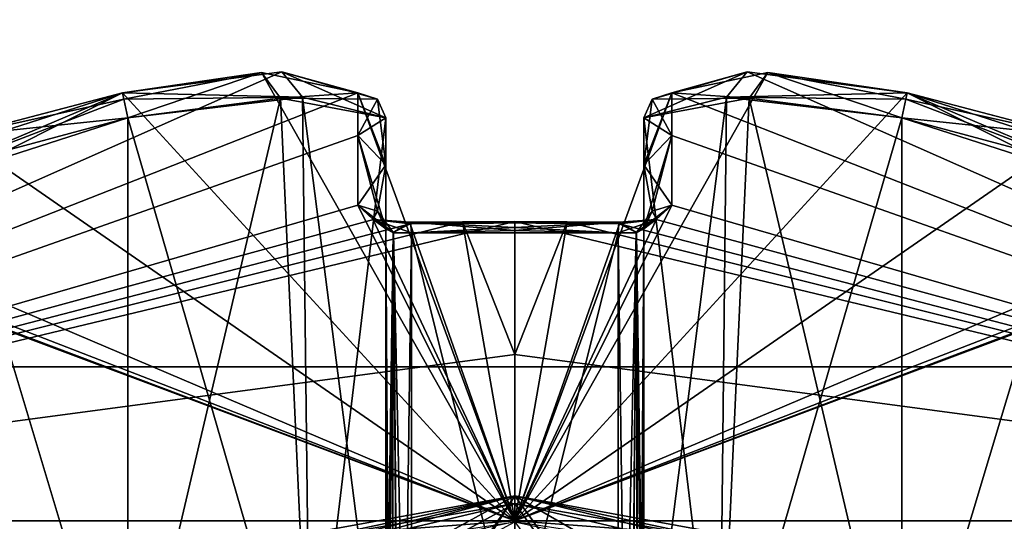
# Model space of a CAD drawing. Extents: x -200 to 200, y -702 to 625.
# Tile 372 of 656: x -1.92 to 1.9, y -506.6 to -504.65. Entities that reach past the tile are written whole.
import ezdxf

# ---------------------------------------------------------------- set-up
doc = ezdxf.new("R2010")
doc.units = 0
doc.header["$LTSCALE"] = 4.479492
for name, color, linetype in [('2736', 7, 'CONTINUOUS'), ('2737', 7, 'CONTINUOUS'), ('2754', 7, 'CONTINUOUS'), ('2755', 7, 'CONTINUOUS'), ('3115', 7, 'CONTINUOUS'), ('3116', 7, 'CONTINUOUS'), ('3118', 7, 'CONTINUOUS'), ('3119', 7, 'CONTINUOUS'), ('3609', 7, 'CONTINUOUS'), ('3610', 7, 'CONTINUOUS'), ('4792', 7, 'CONTINUOUS'), ('4797', 7, 'CONTINUOUS'), ('4800', 7, 'CONTINUOUS'), ('4801', 7, 'CONTINUOUS'), ('4802', 7, 'CONTINUOUS'), ('4804', 7, 'CONTINUOUS'), ('4805', 7, 'CONTINUOUS'), ('4806', 7, 'CONTINUOUS'), ('4807', 7, 'CONTINUOUS'), ('4808', 7, 'CONTINUOUS'), ('4809', 7, 'CONTINUOUS'), ('4810', 7, 'CONTINUOUS'), ('4811', 7, 'CONTINUOUS'), ('4812', 7, 'CONTINUOUS'), ('4813', 7, 'CONTINUOUS'), ('4814', 7, 'CONTINUOUS'), ('4815', 7, 'CONTINUOUS'), ('4816', 7, 'CONTINUOUS'), ('4817', 7, 'CONTINUOUS'), ('4818', 7, 'CONTINUOUS'), ('4819', 7, 'CONTINUOUS'), ('4820', 7, 'CONTINUOUS'), ('4822', 7, 'CONTINUOUS'), ('4824', 7, 'CONTINUOUS'), ('4826', 7, 'CONTINUOUS'), ('4832', 7, 'CONTINUOUS'), ('4833', 7, 'CONTINUOUS'), ('4836', 7, 'CONTINUOUS'), ('4837', 7, 'CONTINUOUS'), ('4838', 7, 'CONTINUOUS'), ('4839', 7, 'CONTINUOUS'), ('4840', 7, 'CONTINUOUS'), ('4841', 7, 'CONTINUOUS'), ('4842', 7, 'CONTINUOUS'), ('4846', 7, 'CONTINUOUS'), ('4847', 7, 'CONTINUOUS'), ('4848', 7, 'CONTINUOUS'), ('4849', 7, 'CONTINUOUS'), ('4850', 7, 'CONTINUOUS'), ('4851', 7, 'CONTINUOUS'), ('4852', 7, 'CONTINUOUS'), ('4853', 7, 'CONTINUOUS'), ('4854', 7, 'CONTINUOUS'), ('4858', 7, 'CONTINUOUS'), ('4859', 7, 'CONTINUOUS'), ('869', 7, 'CONTINUOUS'), ('870', 7, 'CONTINUOUS')]:
    doc.layers.add(name, color=color, linetype=linetype)

msp = doc.modelspace()

# ---------------------------------------------------------------- linework, layer by layer
at = {"layer": '2736', "color": 7, "linetype": 'CONTINUOUS'}
for points in [[(0, -506.5, 25.05), (-14.4997, -527.8521, 16.65), (-3.5128, -507.1405, 26.42), (0, -506.5, 25.05)], [(0, -506.5, 16.65), (-14.4997, -527.8521, 16.65), (0, -506.5, 25.05), (0, -506.5, 16.65)], [(-9.459, -511.7047, 68.55), (0, -506.5, 68.55), (-5.1491, -507.9013, 51.65), (-9.459, -511.7047, 68.55)], [(-5.1491, -507.9013, 51.65), (0, -506.5, 68.55), (-4.0822, -507.3696, 54.7596), (-5.1491, -507.9013, 51.65)], [(-4.0822, -507.3696, 54.7596), (0, -506.5, 68.55), (0, -506.5, 56.75), (-4.0822, -507.3696, 54.7596)]]:
    msp.add_3dface(points, dxfattribs=at)
at = {"layer": '2737', "color": 7, "linetype": 'CONTINUOUS'}
for points in [[(0, -506.5, 56.75), (14.4648, -526.5037, 68.55), (3.5197, -507.143, 55.3732), (0, -506.5, 56.75)], [(0, -506.5, 16.65), (4.0897, -507.3729, 27.05), (9.8291, -512.1936, 16.65), (0, -506.5, 16.65)], [(0, -506.5, 16.65), (0, -506.5, 25.05), (4.0897, -507.3729, 27.05), (0, -506.5, 16.65)], [(0, -506.5, 56.75), (0, -506.5, 68.55), (14.4648, -526.5037, 68.55), (0, -506.5, 56.75)]]:
    msp.add_3dface(points, dxfattribs=at)
at = {"layer": '2754', "color": 7, "linetype": 'CONTINUOUS'}
for points in [[(-13.499, -527.8569, 15.65), (-14.4997, -527.8521, 16.65), (0, -506.5, 16.65), (-13.499, -527.8569, 15.65)], [(-13.499, -527.8569, 15.65), (0, -506.5, 16.65), (0, -506.7929, 15.9429), (-13.499, -527.8569, 15.65)]]:
    msp.add_3dface(points, dxfattribs=at)
at = {"layer": '2755', "color": 7, "linetype": 'CONTINUOUS'}
msp.add_3dface([(0, -506.5, 16.65), (9.8291, -512.1936, 16.65), (0, -506.7929, 15.9429), (0, -506.5, 16.65)], dxfattribs=at)
at = {"layer": '3115', "color": 7, "linetype": 'CONTINUOUS'}
for points in [[(3.9703, -507.4645, 27.1108), (0, -506.5, 25.05), (0, -506.5293, 25.1207), (3.9703, -507.4645, 27.1108)], [(4.0897, -507.3729, 27.05), (0, -506.5, 25.05), (3.9703, -507.4645, 27.1108), (4.0897, -507.3729, 27.05)], [(0, -506.6, 25.15), (3.9703, -507.4645, 27.1108), (0, -506.5293, 25.1207), (0, -506.6, 25.15)]]:
    msp.add_3dface(points, dxfattribs=at)
at = {"layer": '3116', "color": 7, "linetype": 'CONTINUOUS'}
for points in [[(0, -506.5, 25.05), (-3.5128, -507.1405, 26.42), (0, -506.5293, 25.1207), (0, -506.5, 25.05)], [(-3.5128, -507.1405, 26.42), (0, -506.6, 25.15), (0, -506.5293, 25.1207), (-3.5128, -507.1405, 26.42)]]:
    msp.add_3dface(points, dxfattribs=at)
at = {"layer": '3118', "color": 7, "linetype": 'CONTINUOUS'}
for points in [[(-4.0822, -507.3696, 54.7596), (0, -506.5, 56.75), (-3.963, -507.4613, 54.6987), (-4.0822, -507.3696, 54.7596)], [(-3.963, -507.4613, 54.6987), (0, -506.5, 56.75), (0, -506.5293, 56.6793), (-3.963, -507.4613, 54.6987)], [(0, -506.6, 56.65), (-3.963, -507.4613, 54.6987), (0, -506.5293, 56.6793), (0, -506.6, 56.65)]]:
    msp.add_3dface(points, dxfattribs=at)
at = {"layer": '3119', "color": 7, "linetype": 'CONTINUOUS'}
for points in [[(0, -506.5, 56.75), (3.5197, -507.143, 55.3732), (0, -506.5293, 56.6793), (0, -506.5, 56.75)], [(3.5197, -507.143, 55.3732), (0, -506.6, 56.65), (0, -506.5293, 56.6793), (3.5197, -507.143, 55.3732)]]:
    msp.add_3dface(points, dxfattribs=at)
at = {"layer": '3609', "color": 7, "linetype": 'CONTINUOUS'}
for points in [[(0, -506.5, 68.55), (-9.459, -511.7047, 68.55), (0, -506.5293, 68.6207), (0, -506.5, 68.55)], [(-9.459, -511.7047, 68.55), (0, -506.6, 68.65), (0, -506.5293, 68.6207), (-9.459, -511.7047, 68.55)]]:
    msp.add_3dface(points, dxfattribs=at)
at = {"layer": '3610', "color": 7, "linetype": 'CONTINUOUS'}
for points in [[(0, -506.5, 68.55), (14.3639, -526.5087, 68.65), (14.4648, -526.5037, 68.55), (0, -506.5, 68.55)], [(14.3639, -526.5087, 68.65), (0, -506.5, 68.55), (0, -506.5293, 68.6207), (14.3639, -526.5087, 68.65)], [(0, -506.6, 68.65), (14.3639, -526.5087, 68.65), (0, -506.5293, 68.6207), (0, -506.6, 68.65)]]:
    msp.add_3dface(points, dxfattribs=at)
at = {"layer": '4792', "color": 7, "linetype": 'CONTINUOUS'}
for points in [[(0.6084, -504.9375, 47.129), (0.9812, -504.8597, 47.8649), (0, -506.5962, 43.8167), (0.6084, -504.9375, 47.129)], [(0.9812, -504.8597, 47.8649), (1.521, -504.9375, 48.0416), (0, -506.5962, 43.8167), (0.9812, -504.8597, 47.8649)], [(0.9008, -504.8568, 49.5015), (0.6084, -504.9375, 50.171), (4.8333, -506.5962, 48.65), (0.9008, -504.8568, 49.5015)], [(1.521, -504.9375, 49.2584), (0.9008, -504.8568, 49.5015), (4.8333, -506.5962, 48.65), (1.521, -504.9375, 49.2584)], [(0.6084, -505.373, 45.7733), (0.6084, -504.9375, 47.129), (0, -506.5962, 43.8167), (0.6084, -505.373, 45.7733)], [(1.521, -504.9375, 48.0416), (2.1559, -505.1047, 48.0418), (0, -506.5962, 43.8167), (1.521, -504.9375, 48.0416)], [(0.6083, -505.1032, 46.4989), (0.6084, -504.9375, 47.129), (0.6084, -505.373, 45.7733), (0.6083, -505.1032, 46.4989)], [(0.6084, -504.9375, 50.171), (0.6083, -505.1032, 50.8011), (4.8333, -506.5962, 48.65), (0.6084, -504.9375, 50.171)], [(2.8767, -505.373, 49.2584), (1.521, -504.9375, 49.2584), (4.8333, -506.5962, 48.65), (2.8767, -505.373, 49.2584)], [(2.1511, -505.1032, 49.2583), (1.521, -504.9375, 49.2584), (2.8767, -505.373, 49.2584), (2.1511, -505.1032, 49.2583)], [(2.1559, -505.1047, 48.0418), (2.8767, -505.373, 48.0416), (0, -506.5962, 43.8167), (2.1559, -505.1047, 48.0418)], [(0.6083, -505.1032, 50.8011), (0.6084, -505.373, 51.5267), (4.8333, -506.5962, 48.65), (0.6083, -505.1032, 50.8011)], [(0.5497, -505.428, 45.6385), (0.6084, -505.373, 45.7733), (0, -506.5962, 43.8167), (0.5497, -505.428, 45.6385)], [(2.8767, -505.373, 48.0416), (3.0135, -505.4288, 48.1024), (0, -506.5962, 43.8167), (2.8767, -505.373, 48.0416)], [(0.6084, -505.373, 51.5267), (0.5476, -505.4288, 51.6635), (4.8333, -506.5962, 48.65), (0.6084, -505.373, 51.5267)], [(0.4056, -505.4455, 45.578), (0.5497, -505.428, 45.6385), (0, -506.5962, 43.8167), (0.4056, -505.4455, 45.578)], [(3.0135, -505.4288, 48.1024), (3.072, -505.4455, 48.2444), (0, -506.5962, 43.8167), (3.0135, -505.4288, 48.1024)], [(0, -505.436, 45.5717), (0.203, -505.4384, 45.5732), (0, -505.9521, 44.6519), (0, -505.436, 45.5717)], [(3.072, -505.4455, 48.2444), (3.0784, -505.436, 48.65), (0, -506.5962, 43.8167), (3.072, -505.4455, 48.2444)], [(0, -506.5962, 43.8167), (3.0784, -505.436, 48.65), (4.8333, -506.5962, 48.65), (0, -506.5962, 43.8167)], [(4.8333, -506.5962, 48.65), (0, -505.436, 51.7283), (0, -505.9521, 52.6481), (4.8333, -506.5962, 48.65)], [(0.203, -505.4384, 51.7268), (0, -505.436, 51.7283), (4.8333, -506.5962, 48.65), (0.203, -505.4384, 51.7268)], [(0.203, -505.4384, 45.5732), (0.4056, -505.4455, 45.578), (0, -506.5962, 43.8167), (0.203, -505.4384, 45.5732)], [(0, -505.9521, 44.6519), (0.203, -505.4384, 45.5732), (0, -506.5962, 43.8167), (0, -505.9521, 44.6519)], [(0.4056, -505.4455, 51.722), (0.203, -505.4384, 51.7268), (4.8333, -506.5962, 48.65), (0.4056, -505.4455, 51.722)], [(0.5476, -505.4288, 51.6635), (0.4056, -505.4455, 51.722), (4.8333, -506.5962, 48.65), (0.5476, -505.4288, 51.6635)], [(0, -506.5962, 53.4833), (4.8333, -506.5962, 48.65), (0, -505.9521, 52.6481), (0, -506.5962, 53.4833)]]:
    msp.add_3dface(points, dxfattribs=at)
at = {"layer": '4797', "color": 7, "linetype": 'CONTINUOUS'}
for points in [[(-0.9028, -504.8568, 47.8003), (-0.6084, -504.9375, 47.129), (-4.8333, -506.5962, 48.65), (-0.9028, -504.8568, 47.8003)], [(-1.521, -504.9375, 48.0416), (-0.9028, -504.8568, 47.8003), (-4.8333, -506.5962, 48.65), (-1.521, -504.9375, 48.0416)], [(-1.521, -504.9375, 49.2584), (0, -506.5962, 53.4833), (-0.9812, -504.8597, 49.4351), (-1.521, -504.9375, 49.2584)], [(-0.9812, -504.8597, 49.4351), (0, -506.5962, 53.4833), (-0.6084, -504.9375, 50.171), (-0.9812, -504.8597, 49.4351)], [(-4.8333, -506.5962, 48.65), (-0.6084, -504.9375, 47.129), (-0.6083, -505.1032, 46.4989), (-4.8333, -506.5962, 48.65)], [(-2.8767, -505.373, 48.0416), (-1.521, -504.9375, 48.0416), (-4.8333, -506.5962, 48.65), (-2.8767, -505.373, 48.0416)], [(-2.1511, -505.1032, 48.0417), (-1.521, -504.9375, 48.0416), (-2.8767, -505.373, 48.0416), (-2.1511, -505.1032, 48.0417)], [(-2.1559, -505.1047, 49.2582), (0, -506.5962, 53.4833), (-1.521, -504.9375, 49.2584), (-2.1559, -505.1047, 49.2582)], [(-0.6083, -505.1032, 50.8011), (-0.6084, -504.9375, 50.171), (-0.6084, -505.373, 51.5267), (-0.6083, -505.1032, 50.8011)], [(-0.6084, -504.9375, 50.171), (0, -506.5962, 53.4833), (-0.6084, -505.373, 51.5267), (-0.6084, -504.9375, 50.171)], [(-0.6084, -505.373, 45.7733), (-4.8333, -506.5962, 48.65), (-0.6083, -505.1032, 46.4989), (-0.6084, -505.373, 45.7733)], [(-2.8767, -505.373, 49.2584), (0, -506.5962, 53.4833), (-2.1559, -505.1047, 49.2582), (-2.8767, -505.373, 49.2584)], [(-0.5476, -505.4288, 45.6365), (-4.8333, -506.5962, 48.65), (-0.6084, -505.373, 45.7733), (-0.5476, -505.4288, 45.6365)], [(-3.0135, -505.4288, 49.1976), (0, -506.5962, 53.4833), (-2.8767, -505.373, 49.2584), (-3.0135, -505.4288, 49.1976)], [(-0.6084, -505.373, 51.5267), (0, -506.5962, 53.4833), (-0.5497, -505.428, 51.6615), (-0.6084, -505.373, 51.5267)], [(-0.4056, -505.4455, 45.578), (-4.8333, -506.5962, 48.65), (-0.5476, -505.4288, 45.6365), (-0.4056, -505.4455, 45.578)], [(0, -506.5962, 53.4833), (-3.0784, -505.436, 48.65), (-4.8333, -506.5962, 48.65), (0, -506.5962, 53.4833)], [(0, -505.436, 45.5717), (-4.8333, -506.5962, 48.65), (-0.203, -505.4384, 45.5732), (0, -505.436, 45.5717)], [(0, -505.436, 45.5717), (0, -505.9521, 44.6519), (-4.8333, -506.5962, 48.65), (0, -505.436, 45.5717)], [(-0.203, -505.4384, 45.5732), (-4.8333, -506.5962, 48.65), (-0.4056, -505.4455, 45.578), (-0.203, -505.4384, 45.5732)], [(-3.0784, -505.436, 48.65), (0, -506.5962, 53.4833), (-3.072, -505.4455, 49.0556), (-3.0784, -505.436, 48.65)], [(-3.072, -505.4455, 49.0556), (0, -506.5962, 53.4833), (-3.0135, -505.4288, 49.1976), (-3.072, -505.4455, 49.0556)], [(-0.5497, -505.428, 51.6615), (0, -506.5962, 53.4833), (-0.4056, -505.4455, 51.722), (-0.5497, -505.428, 51.6615)], [(-0.4056, -505.4455, 51.722), (0, -506.5962, 53.4833), (-0.203, -505.4384, 51.7268), (-0.4056, -505.4455, 51.722)], [(0, -505.9521, 52.6481), (0, -505.436, 51.7283), (-0.203, -505.4384, 51.7268), (0, -505.9521, 52.6481)], [(0, -506.5962, 53.4833), (0, -505.9521, 52.6481), (-0.203, -505.4384, 51.7268), (0, -506.5962, 53.4833)], [(0, -505.9521, 44.6519), (0, -506.5962, 43.8167), (-4.8333, -506.5962, 48.65), (0, -505.9521, 44.6519)]]:
    msp.add_3dface(points, dxfattribs=at)
at = {"layer": '4800', "color": 7, "linetype": 'CONTINUOUS'}
for points in [[(-0.5, -505.0349, 47.15), (-0.5, -505.4644, 45.813), (-0.5, -505.2167, 46.4708), (-0.5, -505.0349, 47.15)], [(-0.5, -507.477, 47.15), (-0.5, -505.4644, 45.813), (-0.5, -505.0349, 47.15), (-0.5, -507.477, 47.15)], [(-0.5, -507.477, 50.15), (-0.5, -505.0349, 50.15), (-0.5, -505.2167, 50.8292), (-0.5, -507.477, 50.15)], [(-0.5, -505.4644, 51.487), (-0.5, -507.477, 50.15), (-0.5, -505.2167, 50.8292), (-0.5, -505.4644, 51.487)]]:
    msp.add_3dface(points, dxfattribs=at)
at = {"layer": '4801', "color": 7, "linetype": 'CONTINUOUS'}
for points in [[(0.5, -505.4644, 45.813), (0.5, -505.0349, 47.15), (0.5, -505.2167, 46.4707), (0.5, -505.4644, 45.813)], [(0.5, -507.477, 47.15), (0.5, -505.0349, 47.15), (0.5, -505.4644, 45.813), (0.5, -507.477, 47.15)]]:
    msp.add_3dface(points, dxfattribs=at)
at = {"layer": '4802', "color": 7, "linetype": 'CONTINUOUS'}
for points in [[(-0.4, -505.4806, 45.7037), (0.4, -505.4806, 45.7037), (0, -505.4712, 45.6974), (-0.4, -505.4806, 45.7037)], [(0.4, -508.7053, 47.846), (0.4, -505.4806, 45.7037), (-0.4, -508.7053, 47.846), (0.4, -508.7053, 47.846)], [(-0.4, -508.7053, 47.846), (0.4, -505.4806, 45.7037), (-0.4, -505.4806, 45.7037), (-0.4, -508.7053, 47.846)]]:
    msp.add_3dface(points, dxfattribs=at)
at = {"layer": '4804', "color": 7, "linetype": 'CONTINUOUS'}
for points in [[(1.5, -505.0349, 48.15), (1.5, -507.477, 48.15), (2.1793, -505.2167, 48.15), (1.5, -505.0349, 48.15)], [(1.5, -507.477, 48.15), (2.837, -505.4644, 48.15), (2.1793, -505.2167, 48.15), (1.5, -507.477, 48.15)]]:
    msp.add_3dface(points, dxfattribs=at)
at = {"layer": '4805', "color": 7, "linetype": 'CONTINUOUS'}
for points in [[(1.5, -507.477, 49.15), (1.5, -505.0349, 49.15), (2.837, -505.4644, 49.15), (1.5, -507.477, 49.15)], [(2.837, -505.4644, 49.15), (1.5, -505.0349, 49.15), (2.1793, -505.2167, 49.15), (2.837, -505.4644, 49.15)]]:
    msp.add_3dface(points, dxfattribs=at)
at = {"layer": '4806', "color": 7, "linetype": 'CONTINUOUS'}
for points in [[(0.804, -508.7053, 48.25), (2.9463, -505.4806, 49.05), (2.9463, -505.4806, 48.25), (0.804, -508.7053, 48.25)], [(0.804, -508.7053, 49.05), (2.9463, -505.4806, 49.05), (0.804, -508.7053, 48.25), (0.804, -508.7053, 49.05)]]:
    msp.add_3dface(points, dxfattribs=at)
at = {"layer": '4807', "color": 7, "linetype": 'CONTINUOUS'}
for points in [[(0.5, -505.0349, 50.15), (0.5, -507.477, 50.15), (0.5, -505.2167, 50.8292), (0.5, -505.0349, 50.15)], [(0.5, -507.477, 50.15), (0.5, -505.4644, 51.487), (0.5, -505.2167, 50.8292), (0.5, -507.477, 50.15)]]:
    msp.add_3dface(points, dxfattribs=at)
at = {"layer": '4808', "color": 7, "linetype": 'CONTINUOUS'}
for points in [[(0.4, -505.4806, 51.5963), (-0.4, -505.4806, 51.5963), (0, -505.4712, 51.6026), (0.4, -505.4806, 51.5963)], [(-0.4, -508.7053, 49.454), (-0.4, -505.4806, 51.5963), (0.4, -508.7053, 49.454), (-0.4, -508.7053, 49.454)], [(0.4, -508.7053, 49.454), (-0.4, -505.4806, 51.5963), (0.4, -505.4806, 51.5963), (0.4, -508.7053, 49.454)]]:
    msp.add_3dface(points, dxfattribs=at)
at = {"layer": '4809', "color": 7, "linetype": 'CONTINUOUS'}
for points in [[(-1.5, -505.0349, 49.15), (-1.5, -507.477, 49.15), (-2.1793, -505.2167, 49.15), (-1.5, -505.0349, 49.15)], [(-1.5, -507.477, 49.15), (-2.837, -505.4644, 49.15), (-2.1793, -505.2167, 49.15), (-1.5, -507.477, 49.15)]]:
    msp.add_3dface(points, dxfattribs=at)
at = {"layer": '4810', "color": 7, "linetype": 'CONTINUOUS'}
for points in [[(-2.837, -505.4644, 48.15), (-1.5, -505.0349, 48.15), (-2.1793, -505.2167, 48.15), (-2.837, -505.4644, 48.15)], [(-1.5, -507.477, 48.15), (-1.5, -505.0349, 48.15), (-2.837, -505.4644, 48.15), (-1.5, -507.477, 48.15)]]:
    msp.add_3dface(points, dxfattribs=at)
at = {"layer": '4811', "color": 7, "linetype": 'CONTINUOUS'}
for points in [[(-0.804, -508.7053, 48.25), (-2.9463, -505.4806, 48.25), (-0.804, -508.7053, 49.05), (-0.804, -508.7053, 48.25)], [(-0.804, -508.7053, 49.05), (-2.9463, -505.4806, 48.25), (-2.9463, -505.4806, 49.05), (-0.804, -508.7053, 49.05)]]:
    msp.add_3dface(points, dxfattribs=at)
at = {"layer": '4812', "color": 7, "linetype": 'CONTINUOUS'}
for points in [[(0.4, -508.7053, 49.454), (0.4, -505.4806, 51.5963), (0.47, -505.4799, 51.5625), (0.4, -508.7053, 49.454)], [(0.4444, -508.6996, 49.4454), (0.4, -508.7053, 49.454), (0.47, -505.4799, 51.5625), (0.4444, -508.6996, 49.4454)], [(0.4796, -508.6835, 49.4212), (0.4444, -508.6996, 49.4454), (0.47, -505.4799, 51.5625), (0.4796, -508.6835, 49.4212)], [(0.5, -505.4644, 51.487), (0.4796, -508.6835, 49.4212), (0.47, -505.4799, 51.5625), (0.5, -505.4644, 51.487)], [(0.4796, -508.6835, 49.4212), (0.5, -505.4644, 51.487), (0.4964, -507.9158, 49.8903), (0.4796, -508.6835, 49.4212)], [(0.5, -505.4644, 51.487), (0.5, -507.477, 50.15), (0.4964, -507.9158, 49.8903), (0.5, -505.4644, 51.487)]]:
    msp.add_3dface(points, dxfattribs=at)
at = {"layer": '4813', "color": 7, "linetype": 'CONTINUOUS'}
for points in [[(-0.5, -507.477, 50.15), (-0.5, -505.4644, 51.487), (-0.471, -505.4797, 51.5614), (-0.5, -507.477, 50.15)], [(-0.4964, -507.9158, 49.8903), (-0.5, -507.477, 50.15), (-0.471, -505.4797, 51.5614), (-0.4964, -507.9158, 49.8903)], [(-0.4796, -508.6835, 49.4212), (-0.4964, -507.9158, 49.8903), (-0.471, -505.4797, 51.5614), (-0.4796, -508.6835, 49.4212)], [(-0.4444, -508.6996, 49.4454), (-0.4796, -508.6835, 49.4212), (-0.471, -505.4797, 51.5614), (-0.4444, -508.6996, 49.4454)], [(-0.4, -505.4806, 51.5963), (-0.4444, -508.6996, 49.4454), (-0.471, -505.4797, 51.5614), (-0.4, -505.4806, 51.5963)], [(-0.4, -505.4806, 51.5963), (-0.4, -508.7053, 49.454), (-0.4444, -508.6996, 49.4454), (-0.4, -505.4806, 51.5963)]]:
    msp.add_3dface(points, dxfattribs=at)
at = {"layer": '4814', "color": 7, "linetype": 'CONTINUOUS'}
for points in [[(-2.9463, -505.4806, 48.25), (-0.7954, -508.6996, 48.2056), (-2.9114, -505.4797, 48.179), (-2.9463, -505.4806, 48.25)], [(-2.9463, -505.4806, 48.25), (-0.804, -508.7053, 48.25), (-0.7954, -508.6996, 48.2056), (-2.9463, -505.4806, 48.25)], [(-1.5, -507.477, 48.15), (-2.837, -505.4644, 48.15), (-2.9114, -505.4797, 48.179), (-1.5, -507.477, 48.15)], [(-1.2505, -507.8988, 48.1533), (-1.5, -507.477, 48.15), (-2.9114, -505.4797, 48.179), (-1.2505, -507.8988, 48.1533)], [(-0.7712, -508.6835, 48.1704), (-1.2505, -507.8988, 48.1533), (-2.9114, -505.4797, 48.179), (-0.7712, -508.6835, 48.1704)], [(-0.7954, -508.6996, 48.2056), (-0.7712, -508.6835, 48.1704), (-2.9114, -505.4797, 48.179), (-0.7954, -508.6996, 48.2056)]]:
    msp.add_3dface(points, dxfattribs=at)
at = {"layer": '4815', "color": 7, "linetype": 'CONTINUOUS'}
for points in [[(-0.5, -505.4644, 45.813), (-0.4796, -508.6835, 47.8788), (-0.47, -505.4799, 45.7375), (-0.5, -505.4644, 45.813)], [(-0.4796, -508.6835, 47.8788), (-0.5, -505.4644, 45.813), (-0.4967, -507.8988, 47.3995), (-0.4796, -508.6835, 47.8788)], [(-0.5, -505.4644, 45.813), (-0.5, -507.477, 47.15), (-0.4967, -507.8988, 47.3995), (-0.5, -505.4644, 45.813)], [(-0.4796, -508.6835, 47.8788), (-0.4444, -508.6996, 47.8546), (-0.47, -505.4799, 45.7375), (-0.4796, -508.6835, 47.8788)], [(-0.4444, -508.6996, 47.8546), (-0.4, -508.7053, 47.846), (-0.47, -505.4799, 45.7375), (-0.4444, -508.6996, 47.8546)], [(-0.4, -508.7053, 47.846), (-0.4, -505.4806, 45.7037), (-0.47, -505.4799, 45.7375), (-0.4, -508.7053, 47.846)]]:
    msp.add_3dface(points, dxfattribs=at)
at = {"layer": '4816', "color": 7, "linetype": 'CONTINUOUS'}
for points in [[(0.7712, -508.6835, 48.1704), (2.837, -505.4644, 48.15), (1.2403, -507.9158, 48.1536), (0.7712, -508.6835, 48.1704)], [(2.837, -505.4644, 48.15), (0.7712, -508.6835, 48.1704), (2.9125, -505.4799, 48.18), (2.837, -505.4644, 48.15)], [(0.7712, -508.6835, 48.1704), (0.7954, -508.6996, 48.2056), (2.9125, -505.4799, 48.18), (0.7712, -508.6835, 48.1704)], [(0.7954, -508.6996, 48.2056), (0.804, -508.7053, 48.25), (2.9125, -505.4799, 48.18), (0.7954, -508.6996, 48.2056)], [(0.804, -508.7053, 48.25), (2.9463, -505.4806, 48.25), (2.9125, -505.4799, 48.18), (0.804, -508.7053, 48.25)], [(2.837, -505.4644, 48.15), (1.5, -507.477, 48.15), (1.2403, -507.9158, 48.1536), (2.837, -505.4644, 48.15)]]:
    msp.add_3dface(points, dxfattribs=at)
at = {"layer": '4817', "color": 7, "linetype": 'CONTINUOUS'}
for points in [[(-0.804, -508.7053, 49.05), (-2.9463, -505.4806, 49.05), (-2.9125, -505.4799, 49.12), (-0.804, -508.7053, 49.05)], [(-2.837, -505.4644, 49.15), (-0.7712, -508.6835, 49.1296), (-2.9125, -505.4799, 49.12), (-2.837, -505.4644, 49.15)], [(-0.7712, -508.6835, 49.1296), (-0.7954, -508.6996, 49.0944), (-2.9125, -505.4799, 49.12), (-0.7712, -508.6835, 49.1296)], [(-0.7954, -508.6996, 49.0944), (-0.804, -508.7053, 49.05), (-2.9125, -505.4799, 49.12), (-0.7954, -508.6996, 49.0944)], [(-2.837, -505.4644, 49.15), (-1.5, -507.477, 49.15), (-1.2403, -507.9158, 49.1464), (-2.837, -505.4644, 49.15)], [(-0.7712, -508.6835, 49.1296), (-2.837, -505.4644, 49.15), (-1.2403, -507.9158, 49.1464), (-0.7712, -508.6835, 49.1296)]]:
    msp.add_3dface(points, dxfattribs=at)
at = {"layer": '4818', "color": 7, "linetype": 'CONTINUOUS'}
for points in [[(0.7954, -508.6996, 49.0944), (0.7712, -508.6835, 49.1296), (2.9114, -505.4797, 49.121), (0.7954, -508.6996, 49.0944)], [(0.7712, -508.6835, 49.1296), (1.2403, -507.9158, 49.1464), (2.9114, -505.4797, 49.121), (0.7712, -508.6835, 49.1296)], [(2.9463, -505.4806, 49.05), (0.7954, -508.6996, 49.0944), (2.9114, -505.4797, 49.121), (2.9463, -505.4806, 49.05)], [(2.9463, -505.4806, 49.05), (0.804, -508.7053, 49.05), (0.7954, -508.6996, 49.0944), (2.9463, -505.4806, 49.05)], [(1.2403, -507.9158, 49.1464), (1.5, -507.477, 49.15), (2.9114, -505.4797, 49.121), (1.2403, -507.9158, 49.1464)], [(1.5, -507.477, 49.15), (2.837, -505.4644, 49.15), (2.9114, -505.4797, 49.121), (1.5, -507.477, 49.15)]]:
    msp.add_3dface(points, dxfattribs=at)
at = {"layer": '4819', "color": 7, "linetype": 'CONTINUOUS'}
for points in [[(0.4, -505.4806, 45.7037), (0.4444, -508.6996, 47.8546), (0.471, -505.4797, 45.7386), (0.4, -505.4806, 45.7037)], [(0.4, -505.4806, 45.7037), (0.4, -508.7053, 47.846), (0.4444, -508.6996, 47.8546), (0.4, -505.4806, 45.7037)], [(0.4444, -508.6996, 47.8546), (0.4796, -508.6835, 47.8788), (0.471, -505.4797, 45.7386), (0.4444, -508.6996, 47.8546)], [(0.5, -507.477, 47.15), (0.5, -505.4644, 45.813), (0.471, -505.4797, 45.7386), (0.5, -507.477, 47.15)], [(0.4964, -507.9158, 47.4097), (0.5, -507.477, 47.15), (0.471, -505.4797, 45.7386), (0.4964, -507.9158, 47.4097)], [(0.4796, -508.6835, 47.8788), (0.4964, -507.9158, 47.4097), (0.471, -505.4797, 45.7386), (0.4796, -508.6835, 47.8788)]]:
    msp.add_3dface(points, dxfattribs=at)
at = {"layer": '4820', "color": 7, "linetype": 'CONTINUOUS'}
for points in [[(0.5, -505.0349, 47.15), (0.7929, -507.477, 47.8571), (0.9085, -504.9582, 47.9563), (0.5, -505.0349, 47.15)], [(0.7929, -507.477, 47.8571), (1.5, -507.477, 48.15), (0.9085, -504.9582, 47.9563), (0.7929, -507.477, 47.8571)], [(1.5, -507.477, 48.15), (1.5, -505.0349, 48.15), (0.9085, -504.9582, 47.9563), (1.5, -507.477, 48.15)], [(0.5, -505.0349, 47.15), (0.5, -507.477, 47.15), (0.7929, -507.477, 47.8571), (0.5, -505.0349, 47.15)]]:
    msp.add_3dface(points, dxfattribs=at)
at = {"layer": '4822', "color": 7, "linetype": 'CONTINUOUS'}
for points in [[(0.7929, -507.477, 49.4429), (0.5, -507.477, 50.15), (0.8204, -504.9553, 49.4164), (0.7929, -507.477, 49.4429)], [(0.5, -507.477, 50.15), (0.5, -505.0349, 50.15), (0.8204, -504.9553, 49.4164), (0.5, -507.477, 50.15)], [(1.5, -505.0349, 49.15), (0.7929, -507.477, 49.4429), (0.8204, -504.9553, 49.4164), (1.5, -505.0349, 49.15)], [(1.5, -505.0349, 49.15), (1.5, -507.477, 49.15), (0.7929, -507.477, 49.4429), (1.5, -505.0349, 49.15)]]:
    msp.add_3dface(points, dxfattribs=at)
at = {"layer": '4824', "color": 7, "linetype": 'CONTINUOUS'}
for points in [[(-0.7929, -507.477, 49.4429), (-1.5, -507.477, 49.15), (-0.9085, -504.9582, 49.3437), (-0.7929, -507.477, 49.4429)], [(-1.5, -507.477, 49.15), (-1.5, -505.0349, 49.15), (-0.9085, -504.9582, 49.3437), (-1.5, -507.477, 49.15)], [(-0.5, -505.0349, 50.15), (-0.7929, -507.477, 49.4429), (-0.9085, -504.9582, 49.3437), (-0.5, -505.0349, 50.15)], [(-0.5, -505.0349, 50.15), (-0.5, -507.477, 50.15), (-0.7929, -507.477, 49.4429), (-0.5, -505.0349, 50.15)]]:
    msp.add_3dface(points, dxfattribs=at)
at = {"layer": '4826', "color": 7, "linetype": 'CONTINUOUS'}
for points in [[(-1.5, -505.0349, 48.15), (-0.7929, -507.477, 47.8571), (-0.8226, -504.9553, 47.8856), (-1.5, -505.0349, 48.15)], [(-0.7929, -507.477, 47.8571), (-0.5, -507.477, 47.15), (-0.8226, -504.9553, 47.8856), (-0.7929, -507.477, 47.8571)], [(-0.5, -507.477, 47.15), (-0.5, -505.0349, 47.15), (-0.8226, -504.9553, 47.8856), (-0.5, -507.477, 47.15)], [(-1.5, -505.0349, 48.15), (-1.5, -507.477, 48.15), (-0.7929, -507.477, 47.8571), (-1.5, -505.0349, 48.15)]]:
    msp.add_3dface(points, dxfattribs=at)
at = {"layer": '4832', "color": 7, "linetype": 'CONTINUOUS'}
for points in [[(-4.8333, -506.5962, 48.65), (0, -506.5962, 43.8167), (-5, -506.9688, 48.65), (-4.8333, -506.5962, 48.65)], [(0, -506.9688, 53.65), (-4.8333, -506.5962, 48.65), (-5, -506.9688, 48.65), (0, -506.9688, 53.65)], [(-5, -506.9688, 48.65), (0, -506.5962, 43.8167), (0, -506.7647, 43.6936), (-5, -506.9688, 48.65)], [(0, -506.5962, 53.4833), (-4.8333, -506.5962, 48.65), (0, -506.7647, 53.6064), (0, -506.5962, 53.4833)], [(-4.8333, -506.5962, 48.65), (0, -506.9688, 53.65), (0, -506.7647, 53.6064), (-4.8333, -506.5962, 48.65)]]:
    msp.add_3dface(points, dxfattribs=at)
at = {"layer": '4833', "color": 7, "linetype": 'CONTINUOUS'}
for points in [[(5, -506.9688, 48.65), (0, -506.5962, 53.4833), (0, -506.7647, 53.6064), (5, -506.9688, 48.65)], [(4.8333, -506.5962, 48.65), (0, -506.9688, 43.65), (0, -506.7647, 43.6936), (4.8333, -506.5962, 48.65)], [(4.8333, -506.5962, 48.65), (5, -506.9688, 48.65), (0, -506.9688, 43.65), (4.8333, -506.5962, 48.65)], [(0, -506.5962, 43.8167), (4.8333, -506.5962, 48.65), (0, -506.7647, 43.6936), (0, -506.5962, 43.8167)], [(4.8333, -506.5962, 48.65), (0, -506.5962, 53.4833), (5, -506.9688, 48.65), (4.8333, -506.5962, 48.65)]]:
    msp.add_3dface(points, dxfattribs=at)
at = {"layer": '4836', "color": 7, "linetype": 'CONTINUOUS'}
for points in [[(-0.5, -505.2167, 46.4708), (-0.6084, -504.9375, 47.129), (-0.5323, -504.9629, 47.1345), (-0.5, -505.2167, 46.4708)], [(-0.6083, -505.1032, 46.4989), (-0.6084, -504.9375, 47.129), (-0.5, -505.2167, 46.4708), (-0.6083, -505.1032, 46.4989)], [(-0.5, -505.0349, 47.15), (-0.5, -505.2167, 46.4708), (-0.5323, -504.9629, 47.1345), (-0.5, -505.0349, 47.15)], [(-0.6084, -505.373, 45.7733), (-0.6083, -505.1032, 46.4989), (-0.5323, -505.3969, 45.7837), (-0.6084, -505.373, 45.7733)], [(-0.6083, -505.1032, 46.4989), (-0.5, -505.4644, 45.813), (-0.5323, -505.3969, 45.7837), (-0.6083, -505.1032, 46.4989)], [(-0.5, -505.4644, 45.813), (-0.6083, -505.1032, 46.4989), (-0.5, -505.2167, 46.4708), (-0.5, -505.4644, 45.813)]]:
    msp.add_3dface(points, dxfattribs=at)
at = {"layer": '4837', "color": 7, "linetype": 'CONTINUOUS'}
for points in [[(-0.5476, -505.4288, 45.6365), (-0.6084, -505.373, 45.7733), (-0.47, -505.4799, 45.7375), (-0.5476, -505.4288, 45.6365)], [(-0.47, -505.4799, 45.7375), (-0.6084, -505.373, 45.7733), (-0.5323, -505.3969, 45.7837), (-0.47, -505.4799, 45.7375)], [(-0.5, -505.4644, 45.813), (-0.47, -505.4799, 45.7375), (-0.5323, -505.3969, 45.7837), (-0.5, -505.4644, 45.813)], [(-0.4056, -505.4455, 45.578), (-0.5476, -505.4288, 45.6365), (-0.4037, -505.4397, 45.6474), (-0.4056, -505.4455, 45.578)], [(-0.4, -505.4806, 45.7037), (-0.5476, -505.4288, 45.6365), (-0.47, -505.4799, 45.7375), (-0.4, -505.4806, 45.7037)], [(-0.5476, -505.4288, 45.6365), (-0.4, -505.4806, 45.7037), (-0.4037, -505.4397, 45.6474), (-0.5476, -505.4288, 45.6365)]]:
    msp.add_3dface(points, dxfattribs=at)
at = {"layer": '4838', "color": 7, "linetype": 'CONTINUOUS'}
for points in [[(-0.203, -505.4384, 45.5732), (-0.4056, -505.4455, 45.578), (-0.4037, -505.4397, 45.6474), (-0.203, -505.4384, 45.5732)], [(0, -505.436, 45.5717), (-0.203, -505.4384, 45.5732), (-0.4037, -505.4397, 45.6474), (0, -505.436, 45.5717)], [(0.203, -505.4384, 45.5732), (0, -505.436, 45.5717), (-0.4037, -505.4397, 45.6474), (0.203, -505.4384, 45.5732)], [(0.4056, -505.4455, 45.578), (0.203, -505.4384, 45.5732), (-0.4037, -505.4397, 45.6474), (0.4056, -505.4455, 45.578)], [(-0.4, -505.4806, 45.7037), (0.4037, -505.4397, 45.6474), (-0.4037, -505.4397, 45.6474), (-0.4, -505.4806, 45.7037)], [(0.4037, -505.4397, 45.6474), (0.4056, -505.4455, 45.578), (-0.4037, -505.4397, 45.6474), (0.4037, -505.4397, 45.6474)], [(-0.4, -505.4806, 45.7037), (0, -505.4712, 45.6974), (0.4037, -505.4397, 45.6474), (-0.4, -505.4806, 45.7037)], [(0, -505.4712, 45.6974), (0.4, -505.4806, 45.7037), (0.4037, -505.4397, 45.6474), (0, -505.4712, 45.6974)]]:
    msp.add_3dface(points, dxfattribs=at)
at = {"layer": '4839', "color": 7, "linetype": 'CONTINUOUS'}
for points in [[(0.6084, -505.373, 45.7733), (0.5497, -505.428, 45.6385), (0.5323, -505.3969, 45.7837), (0.6084, -505.373, 45.7733)], [(0.5497, -505.428, 45.6385), (0.5, -505.4644, 45.813), (0.5323, -505.3969, 45.7837), (0.5497, -505.428, 45.6385)], [(0.4, -505.4806, 45.7037), (0.471, -505.4797, 45.7386), (0.4037, -505.4397, 45.6474), (0.4, -505.4806, 45.7037)], [(0.471, -505.4797, 45.7386), (0.4056, -505.4455, 45.578), (0.4037, -505.4397, 45.6474), (0.471, -505.4797, 45.7386)], [(0.5497, -505.428, 45.6385), (0.4056, -505.4455, 45.578), (0.471, -505.4797, 45.7386), (0.5497, -505.428, 45.6385)], [(0.5, -505.4644, 45.813), (0.5497, -505.428, 45.6385), (0.471, -505.4797, 45.7386), (0.5, -505.4644, 45.813)]]:
    msp.add_3dface(points, dxfattribs=at)
at = {"layer": '4840', "color": 7, "linetype": 'CONTINUOUS'}
for points in [[(0.6084, -504.9375, 47.129), (0.6083, -505.1032, 46.4989), (0.5323, -504.9629, 47.1345), (0.6084, -504.9375, 47.129)], [(0.6083, -505.1032, 46.4989), (0.5, -505.0349, 47.15), (0.5323, -504.9629, 47.1345), (0.6083, -505.1032, 46.4989)], [(0.5, -505.0349, 47.15), (0.6083, -505.1032, 46.4989), (0.5, -505.2167, 46.4707), (0.5, -505.0349, 47.15)], [(0.6083, -505.1032, 46.4989), (0.6084, -505.373, 45.7733), (0.5, -505.2167, 46.4707), (0.6083, -505.1032, 46.4989)], [(0.5, -505.4644, 45.813), (0.5, -505.2167, 46.4707), (0.5323, -505.3969, 45.7837), (0.5, -505.4644, 45.813)], [(0.5, -505.2167, 46.4707), (0.6084, -505.373, 45.7733), (0.5323, -505.3969, 45.7837), (0.5, -505.2167, 46.4707)]]:
    msp.add_3dface(points, dxfattribs=at)
at = {"layer": '4841', "color": 7, "linetype": 'CONTINUOUS'}
for points in [[(0.9812, -504.8597, 47.8649), (0.6084, -504.9375, 47.129), (0.9085, -504.9582, 47.9563), (0.9812, -504.8597, 47.8649)], [(1.5, -505.0349, 48.15), (0.9812, -504.8597, 47.8649), (0.9085, -504.9582, 47.9563), (1.5, -505.0349, 48.15)], [(1.521, -504.9375, 48.0416), (0.9812, -504.8597, 47.8649), (1.5155, -504.9629, 48.1177), (1.521, -504.9375, 48.0416)], [(0.9812, -504.8597, 47.8649), (1.5, -505.0349, 48.15), (1.5155, -504.9629, 48.1177), (0.9812, -504.8597, 47.8649)], [(0.9085, -504.9582, 47.9563), (0.6084, -504.9375, 47.129), (0.5323, -504.9629, 47.1345), (0.9085, -504.9582, 47.9563)], [(0.5, -505.0349, 47.15), (0.9085, -504.9582, 47.9563), (0.5323, -504.9629, 47.1345), (0.5, -505.0349, 47.15)]]:
    msp.add_3dface(points, dxfattribs=at)
at = {"layer": '4842', "color": 7, "linetype": 'CONTINUOUS'}
for points in [[(2.1793, -505.2167, 48.15), (1.521, -504.9375, 48.0416), (1.5155, -504.9629, 48.1177), (2.1793, -505.2167, 48.15)], [(2.1559, -505.1047, 48.0418), (1.521, -504.9375, 48.0416), (2.1793, -505.2167, 48.15), (2.1559, -505.1047, 48.0418)], [(1.5, -505.0349, 48.15), (2.1793, -505.2167, 48.15), (1.5155, -504.9629, 48.1177), (1.5, -505.0349, 48.15)]]:
    msp.add_3dface(points, dxfattribs=at)
at = {"layer": '4846', "color": 7, "linetype": 'CONTINUOUS'}
for points in [[(1.521, -504.9375, 49.2584), (2.1511, -505.1032, 49.2583), (1.5155, -504.9629, 49.1823), (1.521, -504.9375, 49.2584)], [(2.1511, -505.1032, 49.2583), (1.5, -505.0349, 49.15), (1.5155, -504.9629, 49.1823), (2.1511, -505.1032, 49.2583)], [(1.5, -505.0349, 49.15), (2.1511, -505.1032, 49.2583), (2.1793, -505.2167, 49.15), (1.5, -505.0349, 49.15)]]:
    msp.add_3dface(points, dxfattribs=at)
at = {"layer": '4847', "color": 7, "linetype": 'CONTINUOUS'}
for points in [[(0.5, -505.0349, 50.15), (0.9008, -504.8568, 49.5015), (0.8204, -504.9553, 49.4164), (0.5, -505.0349, 50.15)], [(0.9008, -504.8568, 49.5015), (0.5, -505.0349, 50.15), (0.5323, -504.9629, 50.1655), (0.9008, -504.8568, 49.5015)], [(0.6084, -504.9375, 50.171), (0.9008, -504.8568, 49.5015), (0.5323, -504.9629, 50.1655), (0.6084, -504.9375, 50.171)], [(0.9008, -504.8568, 49.5015), (1.521, -504.9375, 49.2584), (0.8204, -504.9553, 49.4164), (0.9008, -504.8568, 49.5015)], [(0.8204, -504.9553, 49.4164), (1.521, -504.9375, 49.2584), (1.5155, -504.9629, 49.1823), (0.8204, -504.9553, 49.4164)], [(1.5, -505.0349, 49.15), (0.8204, -504.9553, 49.4164), (1.5155, -504.9629, 49.1823), (1.5, -505.0349, 49.15)]]:
    msp.add_3dface(points, dxfattribs=at)
at = {"layer": '4848', "color": 7, "linetype": 'CONTINUOUS'}
for points in [[(0.5, -505.2167, 50.8292), (0.6084, -504.9375, 50.171), (0.5323, -504.9629, 50.1655), (0.5, -505.2167, 50.8292)], [(0.6083, -505.1032, 50.8011), (0.6084, -504.9375, 50.171), (0.5, -505.2167, 50.8292), (0.6083, -505.1032, 50.8011)], [(0.5, -505.0349, 50.15), (0.5, -505.2167, 50.8292), (0.5323, -504.9629, 50.1655), (0.5, -505.0349, 50.15)], [(0.6083, -505.1032, 50.8011), (0.5, -505.4644, 51.487), (0.5323, -505.3969, 51.5163), (0.6083, -505.1032, 50.8011)], [(0.5, -505.4644, 51.487), (0.6083, -505.1032, 50.8011), (0.5, -505.2167, 50.8292), (0.5, -505.4644, 51.487)], [(0.6084, -505.373, 51.5267), (0.6083, -505.1032, 50.8011), (0.5323, -505.3969, 51.5163), (0.6084, -505.373, 51.5267)]]:
    msp.add_3dface(points, dxfattribs=at)
at = {"layer": '4849', "color": 7, "linetype": 'CONTINUOUS'}
for points in [[(0.5476, -505.4288, 51.6635), (0.6084, -505.373, 51.5267), (0.47, -505.4799, 51.5625), (0.5476, -505.4288, 51.6635)], [(0.47, -505.4799, 51.5625), (0.6084, -505.373, 51.5267), (0.5323, -505.3969, 51.5163), (0.47, -505.4799, 51.5625)], [(0.5, -505.4644, 51.487), (0.47, -505.4799, 51.5625), (0.5323, -505.3969, 51.5163), (0.5, -505.4644, 51.487)], [(0.4, -505.4806, 51.5963), (0.5476, -505.4288, 51.6635), (0.47, -505.4799, 51.5625), (0.4, -505.4806, 51.5963)], [(0.5476, -505.4288, 51.6635), (0.4, -505.4806, 51.5963), (0.4037, -505.4397, 51.6526), (0.5476, -505.4288, 51.6635)], [(0.4056, -505.4455, 51.722), (0.5476, -505.4288, 51.6635), (0.4037, -505.4397, 51.6526), (0.4056, -505.4455, 51.722)]]:
    msp.add_3dface(points, dxfattribs=at)
at = {"layer": '4850', "color": 7, "linetype": 'CONTINUOUS'}
for points in [[(-0.4056, -505.4455, 51.722), (-0.203, -505.4384, 51.7268), (0.4037, -505.4397, 51.6526), (-0.4056, -505.4455, 51.722)], [(-0.4037, -505.4397, 51.6526), (-0.4056, -505.4455, 51.722), (0.4037, -505.4397, 51.6526), (-0.4037, -505.4397, 51.6526)], [(0.4, -505.4806, 51.5963), (-0.4037, -505.4397, 51.6526), (0.4037, -505.4397, 51.6526), (0.4, -505.4806, 51.5963)], [(0, -505.4712, 51.6026), (-0.4, -505.4806, 51.5963), (-0.4037, -505.4397, 51.6526), (0, -505.4712, 51.6026)], [(0.4, -505.4806, 51.5963), (0, -505.4712, 51.6026), (-0.4037, -505.4397, 51.6526), (0.4, -505.4806, 51.5963)], [(-0.203, -505.4384, 51.7268), (0, -505.436, 51.7283), (0.4037, -505.4397, 51.6526), (-0.203, -505.4384, 51.7268)], [(0, -505.436, 51.7283), (0.203, -505.4384, 51.7268), (0.4037, -505.4397, 51.6526), (0, -505.436, 51.7283)], [(0.203, -505.4384, 51.7268), (0.4056, -505.4455, 51.722), (0.4037, -505.4397, 51.6526), (0.203, -505.4384, 51.7268)]]:
    msp.add_3dface(points, dxfattribs=at)
at = {"layer": '4851', "color": 7, "linetype": 'CONTINUOUS'}
for points in [[(-0.6084, -505.373, 51.5267), (-0.5497, -505.428, 51.6615), (-0.5323, -505.3969, 51.5163), (-0.6084, -505.373, 51.5267)], [(-0.5497, -505.428, 51.6615), (-0.5, -505.4644, 51.487), (-0.5323, -505.3969, 51.5163), (-0.5497, -505.428, 51.6615)], [(-0.5, -505.4644, 51.487), (-0.5497, -505.428, 51.6615), (-0.471, -505.4797, 51.5614), (-0.5, -505.4644, 51.487)], [(-0.5497, -505.428, 51.6615), (-0.4056, -505.4455, 51.722), (-0.471, -505.4797, 51.5614), (-0.5497, -505.428, 51.6615)], [(-0.471, -505.4797, 51.5614), (-0.4056, -505.4455, 51.722), (-0.4037, -505.4397, 51.6526), (-0.471, -505.4797, 51.5614)], [(-0.4, -505.4806, 51.5963), (-0.471, -505.4797, 51.5614), (-0.4037, -505.4397, 51.6526), (-0.4, -505.4806, 51.5963)]]:
    msp.add_3dface(points, dxfattribs=at)
at = {"layer": '4852', "color": 7, "linetype": 'CONTINUOUS'}
for points in [[(-0.6084, -504.9375, 50.171), (-0.6083, -505.1032, 50.8011), (-0.5323, -504.9629, 50.1655), (-0.6084, -504.9375, 50.171)], [(-0.6083, -505.1032, 50.8011), (-0.5, -505.0349, 50.15), (-0.5323, -504.9629, 50.1655), (-0.6083, -505.1032, 50.8011)], [(-0.5, -505.0349, 50.15), (-0.6083, -505.1032, 50.8011), (-0.5, -505.2167, 50.8292), (-0.5, -505.0349, 50.15)], [(-0.6083, -505.1032, 50.8011), (-0.6084, -505.373, 51.5267), (-0.5, -505.2167, 50.8292), (-0.6083, -505.1032, 50.8011)], [(-0.5, -505.2167, 50.8292), (-0.6084, -505.373, 51.5267), (-0.5323, -505.3969, 51.5163), (-0.5, -505.2167, 50.8292)], [(-0.5, -505.4644, 51.487), (-0.5, -505.2167, 50.8292), (-0.5323, -505.3969, 51.5163), (-0.5, -505.4644, 51.487)]]:
    msp.add_3dface(points, dxfattribs=at)
at = {"layer": '4853', "color": 7, "linetype": 'CONTINUOUS'}
for points in [[(-1.521, -504.9375, 49.2584), (-0.9812, -504.8597, 49.4351), (-1.5155, -504.9629, 49.1823), (-1.521, -504.9375, 49.2584)], [(-0.9812, -504.8597, 49.4351), (-1.5, -505.0349, 49.15), (-1.5155, -504.9629, 49.1823), (-0.9812, -504.8597, 49.4351)], [(-1.5, -505.0349, 49.15), (-0.9812, -504.8597, 49.4351), (-0.9085, -504.9582, 49.3437), (-1.5, -505.0349, 49.15)], [(-0.9812, -504.8597, 49.4351), (-0.6084, -504.9375, 50.171), (-0.9085, -504.9582, 49.3437), (-0.9812, -504.8597, 49.4351)], [(-0.9085, -504.9582, 49.3437), (-0.6084, -504.9375, 50.171), (-0.5323, -504.9629, 50.1655), (-0.9085, -504.9582, 49.3437)], [(-0.5, -505.0349, 50.15), (-0.9085, -504.9582, 49.3437), (-0.5323, -504.9629, 50.1655), (-0.5, -505.0349, 50.15)]]:
    msp.add_3dface(points, dxfattribs=at)
at = {"layer": '4854', "color": 7, "linetype": 'CONTINUOUS'}
for points in [[(-2.1793, -505.2167, 49.15), (-1.521, -504.9375, 49.2584), (-1.5155, -504.9629, 49.1823), (-2.1793, -505.2167, 49.15)], [(-2.1559, -505.1047, 49.2582), (-1.521, -504.9375, 49.2584), (-2.1793, -505.2167, 49.15), (-2.1559, -505.1047, 49.2582)], [(-1.5, -505.0349, 49.15), (-2.1793, -505.2167, 49.15), (-1.5155, -504.9629, 49.1823), (-1.5, -505.0349, 49.15)]]:
    msp.add_3dface(points, dxfattribs=at)
at = {"layer": '4858', "color": 7, "linetype": 'CONTINUOUS'}
for points in [[(-1.521, -504.9375, 48.0416), (-2.1511, -505.1032, 48.0417), (-1.5155, -504.9629, 48.1177), (-1.521, -504.9375, 48.0416)], [(-2.1511, -505.1032, 48.0417), (-1.5, -505.0349, 48.15), (-1.5155, -504.9629, 48.1177), (-2.1511, -505.1032, 48.0417)], [(-1.5, -505.0349, 48.15), (-2.1511, -505.1032, 48.0417), (-2.1793, -505.2167, 48.15), (-1.5, -505.0349, 48.15)]]:
    msp.add_3dface(points, dxfattribs=at)
at = {"layer": '4859', "color": 7, "linetype": 'CONTINUOUS'}
for points in [[(-0.9028, -504.8568, 47.8003), (-1.521, -504.9375, 48.0416), (-0.8226, -504.9553, 47.8856), (-0.9028, -504.8568, 47.8003)], [(-0.6084, -504.9375, 47.129), (-0.9028, -504.8568, 47.8003), (-0.5323, -504.9629, 47.1345), (-0.6084, -504.9375, 47.129)], [(-0.5, -505.0349, 47.15), (-0.9028, -504.8568, 47.8003), (-0.8226, -504.9553, 47.8856), (-0.5, -505.0349, 47.15)], [(-0.9028, -504.8568, 47.8003), (-0.5, -505.0349, 47.15), (-0.5323, -504.9629, 47.1345), (-0.9028, -504.8568, 47.8003)], [(-0.8226, -504.9553, 47.8856), (-1.521, -504.9375, 48.0416), (-1.5155, -504.9629, 48.1177), (-0.8226, -504.9553, 47.8856)], [(-1.5, -505.0349, 48.15), (-0.8226, -504.9553, 47.8856), (-1.5155, -504.9629, 48.1177), (-1.5, -505.0349, 48.15)]]:
    msp.add_3dface(points, dxfattribs=at)
at = {"layer": '869', "color": 7, "linetype": 'CONTINUOUS'}
for points in [[(160, -495), (-160, -495), (-160, -506, 11), (160, -495)], [(160, -506, 11), (160, -495), (-160, -506, 11), (160, -506, 11)], [(160, -506, -11), (-160, -506, -11), (-160, -495), (160, -506, -11)], [(160, -495), (160, -506, -11), (-160, -495), (160, -495)]]:
    msp.add_3dface(points, dxfattribs=at)
at = {"layer": '870', "color": 7, "linetype": 'CONTINUOUS'}
for points in [[(160, -517), (160, -506, 11), (-160, -517), (160, -517)], [(-160, -506, -11), (160, -517), (-160, -517), (-160, -506, -11)], [(160, -506, 11), (-160, -506, 11), (-160, -517), (160, -506, 11)], [(160, -506, -11), (160, -517), (-160, -506, -11), (160, -506, -11)]]:
    msp.add_3dface(points, dxfattribs=at)

doc.saveas('drawing.dxf')
